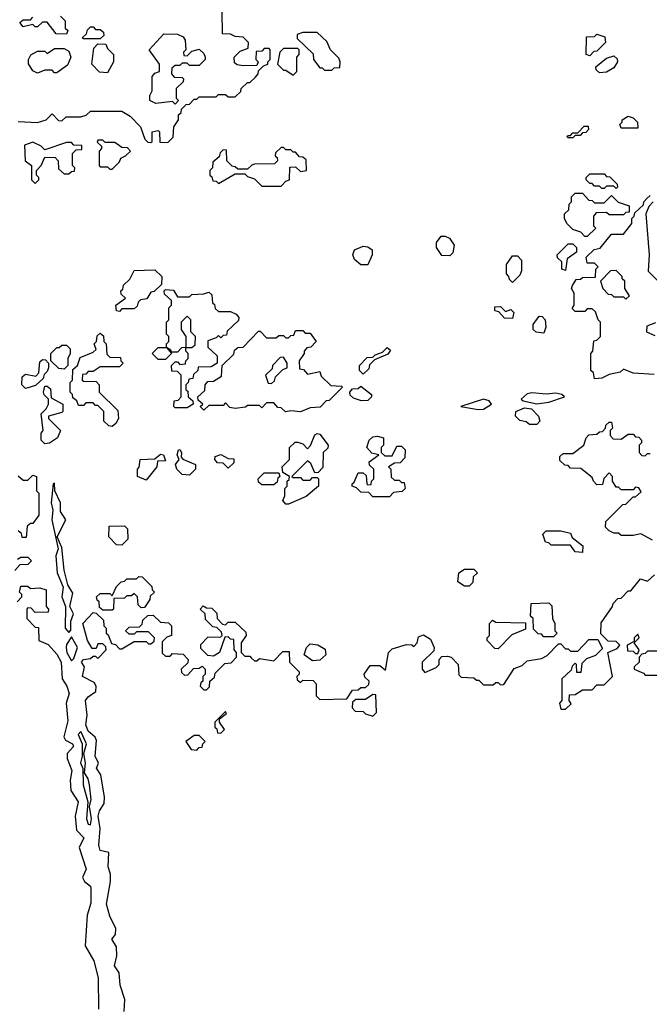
# Model space of a CAD drawing. Extents: x 2769579 to 2883812, y 684207 to 828660.
# Tile 393 of 505: x 2848791 to 2851402, y 773955 to 778040. Entities that reach past the tile are written whole.
import ezdxf

# ---------------------------------------------------------------- set-up
doc = ezdxf.new("R2010")
doc.units = 0

msp = doc.modelspace()

# ---------------------------------------------------------------- linework, layer by layer
at = {"layer": '0CON02XD'}
for points in [[(2848785, 777617.5), (2848865, 777613.3), (2848900, 777625), (2848925, 777650), (2848951.7, 777621.7), (2848965, 777620), (2848983, 777637), (2849045, 777637.5), (2849066.1, 777643.9), (2849085, 777660), (2849215, 777660), (2849249.3, 777639.3), (2849292.5, 777595), (2849310, 777545), (2849321.7, 777531.7), (2849335, 777530), (2849340, 777535), (2849340, 777575), (2849365, 777580), (2849370, 777575), (2849371.7, 777531.7), (2849405, 777530), (2849427, 777553), (2849430, 777595), (2849450, 777625), (2849450, 777645), (2849460, 777655), (2849461.7, 777668.3), (2849481.7, 777688.3), (2849495, 777690), (2849515, 777710), (2849525, 777710), (2849535, 777720), (2849605, 777720), (2849615, 777730), (2849645, 777730), (2849655, 777720), (2849685, 777720), (2849708.3, 777741.7), (2849710, 777755), (2849735, 777780), (2849745, 777780), (2849768.3, 777801.7), (2849780, 777815), (2849781.7, 777828.3), (2849801.7, 777848.3), (2849820, 777855), (2849820, 777865), (2849830, 777875), (2849830, 777915), (2849825, 777920), (2849805, 777920), (2849795, 777910), (2849771.7, 777908.3), (2849770, 777875), (2849780, 777865), (2849775, 777850), (2849718.3, 777848.3), (2849693, 777853), (2849681.7, 777861.7), (2849680, 777885), (2849705, 777910), (2849738.3, 777921.7), (2849740, 777945), (2849717, 777967), (2849685, 777970), (2849665, 777980), (2849631.7, 777981.7), (2849630, 778075)], [(2848960, 778055), (2848980, 778035), (2848980, 778005), (2848990, 777995), (2848985, 777980), (2848941.7, 777981.7), (2848905, 778030), (2848885, 778030), (2848865, 778010), (2848855, 778010), (2848845, 778020), (2848805, 778010), (2848791.7, 778028.3), (2848805, 778040), (2848835, 778040), (2848845, 778050)], [(2849125, 777960), (2849055, 777960), (2849050, 777965), (2849068.3, 777981.7), (2849071.7, 777998.3), (2849085, 778010), (2849095, 778010), (2849105, 778000), (2849125, 778000), (2849138.3, 777988.3), (2849140, 777975), (2849125, 777960)], [(2849435, 777690), (2849425, 777700), (2849355, 777692.5), (2849330, 777705), (2849330, 777725), (2849340, 777745), (2849340, 777805), (2849351.7, 777818.3), (2849370, 777825), (2849370, 777855), (2849327.5, 777915), (2849388.3, 777981.7), (2849445, 777980), (2849468.3, 777968.3), (2849477.5, 777955), (2849480, 777915), (2849470, 777905), (2849471.7, 777891.7), (2849485, 777890), (2849505, 777910), (2849535, 777917.5), (2849555, 777900), (2849560, 777885), (2849560, 777875), (2849535, 777850), (2849495, 777850), (2849485, 777860), (2849465, 777860), (2849455, 777850), (2849435, 777850), (2849421.7, 777838.3), (2849420, 777815), (2849431.7, 777801.7), (2849465, 777800), (2849470, 777795), (2849468.3, 777781.7), (2849440, 777755), (2849440, 777715), (2849450, 777705), (2849435, 777690)], [(2850085, 777830), (2850095, 777840), (2850118.3, 777841.7), (2850120, 777865), (2850115, 777880), (2850080, 777915), (2850065, 777950), (2850025, 777987.5), (2849965, 777987.5), (2849941.7, 777978.3), (2849941.7, 777961.7), (2850008.3, 777898.3), (2850010, 777875), (2850035, 777840), (2850045, 777840), (2850055, 777830), (2850085, 777830)], [(2851155, 777890), (2851140, 777895), (2851141.7, 777968.3), (2851175, 777970), (2851185, 777980), (2851218.3, 777968.3), (2851220, 777945), (2851185, 777910), (2851171.7, 777908.3), (2851155, 777890)], [(2848865, 777817.5), (2848845, 777827.5), (2848827, 777857), (2848827.5, 777875), (2848836.4, 777893.6), (2848865, 777910), (2848895, 777910), (2848905, 777900), (2848935, 777920), (2848975, 777920), (2848995, 777910), (2849002.5, 777885), (2848988.8, 777851.2), (2848945, 777820), (2848935, 777820), (2848925, 777830), (2848895, 777830), (2848865, 777817.5)], [(2849155, 777820), (2849121.7, 777821.7), (2849090, 777855), (2849098.3, 777921.7), (2849115, 777940), (2849148.3, 777938.3), (2849155, 777920), (2849180, 777895), (2849180, 777865), (2849155, 777820)], [(2849925, 777810), (2849940, 777825), (2849940, 777885), (2849950, 777895), (2849950, 777915), (2849945, 777920), (2849885, 777920), (2849870, 777905), (2849860, 777855), (2849885, 777830), (2849895, 777830), (2849925, 777810)], [(2851195, 777820), (2851181.7, 777831.7), (2851180, 777845), (2851225, 777880), (2851255, 777890), (2851268.3, 777878.3), (2851270, 777865), (2851255, 777840), (2851225, 777822.5), (2851195, 777820)], [(2851355, 777590), (2851285, 777590), (2851280, 777605), (2851290, 777615), (2851290, 777625), (2851315, 777640), (2851335, 777632.5), (2851352.5, 777615), (2851355, 777590)], [(2851085, 777550), (2851065, 777550), (2851060, 777555), (2851065, 777560), (2851075, 777560), (2851085, 777570), (2851105, 777570), (2851131.7, 777598.3), (2851148.3, 777598.3), (2851150, 777585), (2851138.3, 777571.7), (2851125, 777570), (2851115, 777560), (2851095, 777560), (2851085, 777550)], [(2849175, 777420), (2849205, 777450), (2849210, 777465), (2849230, 777475), (2849250, 777495), (2849238.3, 777508.3), (2849215, 777510), (2849185, 777530), (2849145, 777530), (2849135, 777540), (2849115, 777540), (2849111.7, 777531.7), (2849130, 777515), (2849130, 777505), (2849120, 777495), (2849120, 777435), (2849125, 777430), (2849155, 777430), (2849165, 777420), (2849175, 777420)], [(2848855, 777360), (2848870, 777375), (2848870, 777385), (2848860, 777395), (2848860, 777415), (2848880, 777435), (2848895, 777470), (2848938.3, 777468.3), (2848950, 777455), (2848951.7, 777421.7), (2848975, 777400), (2848995, 777400), (2849005, 777410), (2849018.3, 777411.7), (2849020, 777425), (2849010, 777435), (2849010, 777485), (2849025, 777500), (2849048.3, 777501.7), (2849048.3, 777518.3), (2849015, 777520), (2849005, 777530), (2848985, 777530), (2848895, 777500), (2848880, 777515), (2848845, 777532.5), (2848810.7, 777519.3), (2848813.3, 777455), (2848840, 777435), (2848840, 777375), (2848855, 777360)], [(2849875, 777350), (2849895, 777370), (2849910, 777375), (2849911.7, 777428.3), (2849935, 777430), (2849955, 777410), (2849980, 777415), (2849978.3, 777458.3), (2849965, 777470), (2849951.7, 777471.7), (2849935, 777490), (2849925, 777490), (2849915, 777500), (2849895, 777500), (2849885, 777510), (2849875, 777510), (2849851.7, 777488.3), (2849850, 777475), (2849858.3, 777468.3), (2849860, 777455), (2849848.3, 777441.7), (2849765, 777440), (2849753, 777437), (2849735, 777420), (2849695, 777420), (2849685, 777430), (2849671.7, 777431.7), (2849650, 777455), (2849648.3, 777498.3), (2849635, 777500), (2849621.7, 777488.3), (2849618.3, 777471.7), (2849591.7, 777448.3), (2849590, 777425), (2849580, 777415), (2849580, 777395), (2849588.3, 777388.3), (2849591.7, 777371.7), (2849605, 777370), (2849615, 777360), (2849685, 777400), (2849725, 777400), (2849735, 777390), (2849765, 777380), (2849795, 777350), (2849875, 777350)], [(2851265, 777340), (2851255, 777350), (2851225, 777350), (2851215, 777340), (2851205, 777340), (2851195, 777350), (2851175, 777350), (2851165, 777360), (2851155, 777360), (2851140, 777375), (2851140, 777385), (2851155, 777400), (2851215, 777400), (2851225, 777390), (2851238.3, 777388.3), (2851268.3, 777358.3), (2851270, 777345), (2851265, 777340)], [(2851145, 777140), (2851135, 777140), (2851118.3, 777158.3), (2851085, 777170), (2851060, 777195), (2851050, 777215), (2851050, 777235), (2851068.3, 777251.7), (2851070, 777275), (2851080, 777285), (2851080, 777305), (2851095, 777320), (2851125, 777320), (2851151.7, 777291.7), (2851165, 777290), (2851175, 777280), (2851215, 777280), (2851245, 777310), (2851273, 777283), (2851318.3, 777268.3), (2851318.3, 777241.7), (2851305, 777240), (2851295, 777230), (2851235, 777230), (2851225, 777240), (2851181.7, 777238.3), (2851170, 777225), (2851170, 777185), (2851180, 777175), (2851145, 777140)], [(2851175, 776550), (2851170, 776575), (2851160, 776585), (2851160, 776655), (2851167.5, 776665), (2851171.7, 776708.3), (2851185, 776710), (2851200, 776725), (2851200, 776785), (2851190, 776795), (2851178.3, 776828.3), (2851165, 776840), (2851145, 776840), (2851135, 776830), (2851095, 776830), (2851081.7, 776841.7), (2851090, 776855), (2851090, 776905), (2851080, 776925), (2851083, 776937), (2851098.3, 776961.7), (2851117, 776963), (2851125, 776970), (2851178.3, 776971.7), (2851180, 777005), (2851190, 777015), (2851175, 777030), (2851145, 777030), (2851140, 777055), (2851173, 777087), (2851198.3, 777091.7), (2851245, 777150), (2851295, 777150), (2851330, 777195), (2851330, 777215), (2851340, 777225), (2851341.7, 777238.3), (2851378.3, 777271.7), (2851380, 777285), (2851391.7, 777298.3), (2851405, 777310)], [(2851417.5, 777285), (2851400, 777265), (2851387.5, 777235), (2851401.2, 777065), (2851397, 776997), (2851435, 776960)], [(2850575, 777060), (2850541.7, 777061.7), (2850520, 777095), (2850520, 777115), (2850538.3, 777141.7), (2850555, 777142.5), (2850573, 777133), (2850592.5, 777105), (2850587, 777073), (2850575, 777060)], [(2850235, 777022.5), (2850205, 777022.5), (2850180, 777045), (2850172.5, 777065), (2850180, 777085), (2850215, 777100), (2850235, 777097.5), (2850252.5, 777085), (2850253.3, 777065), (2850235, 777022.5)], [(2851055, 777000), (2851040, 777005), (2851040, 777035), (2851021.7, 777051.7), (2851020, 777065), (2851065, 777110), (2851085, 777110), (2851100, 777095), (2851100, 777075), (2851061.7, 777048.3), (2851055, 777000)], [(2850835, 776950), (2850821.7, 776961.7), (2850820, 776975), (2850810, 776985), (2850810, 777025), (2850835, 777060), (2850855, 777060), (2850871.7, 777041.7), (2850871.7, 776998.3), (2850865, 776980), (2850835, 776950)], [(2849205, 776830), (2849191.7, 776831.7), (2849190, 776855), (2849230, 776885), (2849211.7, 776901.7), (2849210, 776915), (2849218.3, 776921.7), (2849221.7, 776938.3), (2849247, 776963), (2849265, 777000), (2849351.7, 777001.7), (2849380, 776975), (2849378.3, 776941.7), (2849348.3, 776911.7), (2849335, 776910), (2849318.3, 776881.7), (2849291.7, 776878.3), (2849281.7, 776868.3), (2849278.3, 776851.7), (2849265, 776840), (2849215, 776840), (2849205, 776830)], [(2851305, 776880), (2851320, 776895), (2851300, 776925), (2851300, 776955), (2851290, 776965), (2851290, 776975), (2851265, 777000), (2851241.7, 776998.3), (2851200, 776955), (2851210, 776925), (2851231.7, 776901.7), (2851245, 776900), (2851255, 776890), (2851295, 776890), (2851305, 776880)], [(2849485, 776430), (2849435, 776430), (2849430, 776435), (2849431.7, 776458.3), (2849448.3, 776461.7), (2849460, 776475), (2849460, 776565), (2849445, 776580), (2849421.7, 776581.7), (2849420, 776605), (2849435, 776620), (2849445, 776620), (2849455, 776610), (2849478.3, 776611.7), (2849480, 776625), (2849490, 776635), (2849490, 776655), (2849480, 776665), (2849480, 776680), (2849505, 776680), (2849518.3, 776691.7), (2849520, 776725), (2849500, 776745), (2849500, 776795), (2849485, 776810), (2849460, 776785), (2849460, 776755), (2849480, 776725), (2849480, 776680), (2849461.7, 776678.3), (2849445, 776660), (2849420, 776660), (2849418.3, 776668.3), (2849400, 776680), (2849400, 776695), (2849410, 776705), (2849410, 776725), (2849400, 776735), (2849400, 776785), (2849410, 776795), (2849410, 776845), (2849420, 776855), (2849420, 776875), (2849391.7, 776901.7), (2849390, 776915), (2849395, 776920), (2849428.3, 776918.3), (2849445, 776890), (2849495, 776890), (2849505, 776900), (2849555, 776902.5), (2849575, 776910), (2849588.3, 776898.3), (2849590, 776865), (2849598.3, 776858.3), (2849601.7, 776841.7), (2849615, 776830), (2849665, 776830), (2849688.3, 776818.3), (2849700, 776805), (2849698.3, 776791.7), (2849651.7, 776748.3), (2849648.3, 776731.7), (2849635, 776730), (2849625, 776720), (2849615, 776730), (2849605, 776720), (2849571.7, 776708.3), (2849571.7, 776681.7), (2849610, 776645), (2849610, 776615), (2849585, 776600), (2849531.7, 776598.3), (2849530, 776585), (2849511.7, 776568.3), (2849508.3, 776551.7), (2849491.7, 776548.3), (2849490, 776535), (2849480, 776525), (2849480, 776505), (2849488.3, 776498.3), (2849490, 776475), (2849508.3, 776458.3), (2849510, 776445), (2849485, 776430)], [(2850835, 776800), (2850801.7, 776801.7), (2850778.3, 776828.3), (2850761.7, 776831.7), (2850761.7, 776848.3), (2850785, 776850), (2850805, 776830), (2850828.3, 776838.3), (2850840, 776825), (2850835, 776800)], [(2850965, 776740), (2850933, 776743), (2850920, 776755), (2850920, 776775), (2850945, 776810), (2850958.3, 776808.3), (2850970, 776795), (2850972.5, 776765), (2850965, 776740)], [(2851428.3, 776781.7), (2851391.7, 776768.3), (2851390, 776745), (2851425, 776730)], [(2849175, 776352.5), (2849160, 776355), (2849140, 776375), (2849140, 776415), (2849115, 776440), (2849105, 776440), (2849095, 776450), (2849065, 776450), (2849055, 776440), (2849035, 776440), (2849028.3, 776458.3), (2849011.7, 776471.7), (2849010, 776485), (2849000, 776495), (2849000, 776535), (2849010, 776545), (2849011.7, 776588.3), (2849030, 776605), (2849041.7, 776638.3), (2849095, 776660), (2849108.3, 776671.7), (2849100, 776695), (2849110, 776705), (2849111.7, 776728.3), (2849125, 776740), (2849138.3, 776728.3), (2849140, 776705), (2849150, 776695), (2849151.7, 776651.7), (2849165, 776640), (2849208.3, 776638.3), (2849210, 776625), (2849220, 776615), (2849205, 776600), (2849125, 776600), (2849095, 776580), (2849075, 776580), (2849065, 776570), (2849051.7, 776568.3), (2849050, 776545), (2849055, 776540), (2849108.3, 776538.3), (2849120, 776525), (2849120, 776495), (2849198.3, 776418.3), (2849200, 776385), (2849190, 776365), (2849175, 776352.5)], [(2849893, 776413), (2849875, 776430), (2849861.7, 776431.7), (2849845, 776450), (2849815, 776450), (2849795, 776430), (2849785, 776440), (2849735, 776440), (2849727, 776433), (2849685, 776427.5), (2849661.7, 776431.7), (2849645, 776450), (2849635, 776440), (2849575, 776440), (2849555, 776420), (2849540, 776435), (2849550, 776445), (2849531.7, 776461.7), (2849530, 776475), (2849558.3, 776501.7), (2849560, 776525), (2849571.7, 776538.3), (2849595, 776540), (2849628.3, 776561.7), (2849630, 776605), (2849678.3, 776651.7), (2849681.7, 776668.3), (2849695, 776680), (2849718.3, 776681.7), (2849781.7, 776748.3), (2849788.3, 776748.3), (2849815, 776720), (2849855, 776720), (2849865, 776730), (2849885, 776730), (2849895, 776720), (2849905, 776720), (2849915, 776730), (2849928.3, 776731.7), (2849935, 776750), (2849965, 776750), (2849975, 776740), (2849995, 776740), (2850020, 776705), (2849998.3, 776681.7), (2849981.7, 776678.3), (2849970, 776665), (2849970, 776655), (2849950, 776625), (2849951.7, 776591.7), (2849968.3, 776588.3), (2849985, 776570), (2850035, 776580), (2850041.7, 776561.7), (2850081.7, 776521.7), (2850125, 776520), (2850130, 776515), (2850075, 776460), (2850061.7, 776458.3), (2850037, 776433), (2849995, 776430), (2849955, 776413.3), (2849915, 776417.5), (2849893, 776413)], [(2848975, 776590), (2848953, 776593), (2848920, 776625), (2848920, 776655), (2848945, 776680), (2848955, 776680), (2848965, 776690), (2848985, 776690), (2849000, 776675), (2849000, 776655), (2848990, 776635), (2848990, 776605), (2848975, 776590)], [(2849395, 776630), (2849365, 776630), (2849340, 776655), (2849365, 776680), (2849400, 776680), (2849420, 776655), (2849395, 776630)], [(2850215, 776570), (2850200, 776585), (2850200, 776605), (2850231.7, 776638.3), (2850255, 776640), (2850265, 776650), (2850295, 776660), (2850315, 776680), (2850328.3, 776668.3), (2850318.3, 776651.7), (2850261.7, 776628.3), (2850241.7, 776608.3), (2850238.3, 776591.7), (2850215, 776570)], [(2848815, 776510), (2848800, 776525), (2848801.7, 776558.3), (2848815, 776570), (2848858.3, 776561.7), (2848870, 776575), (2848875, 776620), (2848885, 776630), (2848898.3, 776628.3), (2848910, 776615), (2848910, 776595), (2848905, 776580), (2848891.7, 776568.3), (2848888.3, 776551.7), (2848857, 776523), (2848825, 776512.5), (2848815, 776510)], [(2849835, 776530), (2849848.3, 776541.7), (2849851.7, 776558.3), (2849881.7, 776588.3), (2849900, 776595), (2849900, 776615), (2849885, 776640), (2849871.7, 776638.3), (2849840, 776605), (2849838.3, 776591.7), (2849810, 776565), (2849821.7, 776531.7), (2849835, 776530)], [(2851421.7, 776568.3), (2851335, 776573.3), (2851295, 776590), (2851281.7, 776578.3), (2851235, 776567.5), (2851205, 776552.5), (2851175, 776550)], [(2848895, 776280), (2848880, 776295), (2848880, 776325), (2848887.5, 776335), (2848880, 776405), (2848900, 776425), (2848910, 776445), (2848910, 776465), (2848893, 776483), (2848890, 776495), (2848895, 776520), (2848905, 776520), (2848918.3, 776508.3), (2848921.7, 776471.7), (2848970, 776445), (2848970, 776415), (2848965, 776410), (2848910, 776395), (2848910, 776385), (2848960, 776335), (2848947.5, 776305), (2848915, 776282.5), (2848895, 776280)], [(2850208.3, 776458.3), (2850175, 776470), (2850161.7, 776481.7), (2850160, 776495), (2850171.7, 776508.3), (2850195, 776510), (2850205, 776520), (2850250, 776485), (2850250, 776475), (2850235, 776460), (2850208.3, 776458.3)], [(2850935, 776446.2), (2850985, 776453.8), (2851050, 776475), (2851040, 776485), (2851015, 776490), (2850975, 776486.7), (2850915, 776492.5), (2850895, 776487.5), (2850870, 776465), (2850878.3, 776458.3), (2850935, 776446.2)], [(2850692.3, 776422.3), (2850715, 776423.8), (2850747.5, 776445), (2850738.3, 776458.3), (2850715, 776466.2), (2850620, 776435), (2850692.3, 776422.3)], [(2850935, 776360), (2850905, 776360), (2850891.7, 776371.7), (2850865, 776377.5), (2850846.7, 776395), (2850848.8, 776415), (2850885, 776430), (2850913.3, 776425), (2850942.5, 776395), (2850947.5, 776375), (2850935, 776360)], [(2851415, 775880), (2851367.5, 775907.5), (2851335, 775900), (2851285, 775900), (2851275, 775910), (2851255, 775910), (2851235, 775920), (2851220, 775935), (2851221.7, 775958.3), (2851291.7, 776028.3), (2851305, 776030), (2851335, 776060), (2851345, 776060), (2851368.3, 776081.7), (2851358.3, 776098.3), (2851345, 776100), (2851335, 776090), (2851285, 776090), (2851275, 776100), (2851265, 776100), (2851250, 776125), (2851250, 776145), (2851235, 776160), (2851213, 776137), (2851208.3, 776111.7), (2851185, 776110), (2851170, 776125), (2851165, 776140), (2851118.3, 776178.3), (2851075, 776180), (2851065, 776190), (2851051.7, 776191.7), (2851031.7, 776211.7), (2851031.7, 776228.3), (2851045, 776240), (2851085, 776240), (2851130, 776275), (2851140, 776305), (2851151.7, 776318.3), (2851185, 776320), (2851195, 776330), (2851208.3, 776331.7), (2851220, 776345), (2851221.7, 776358.3), (2851235, 776370), (2851245, 776370), (2851250, 776345), (2851240, 776335), (2851240, 776315), (2851251.7, 776301.7), (2851285, 776300), (2851315, 776320), (2851335, 776320), (2851345, 776310), (2851358.3, 776308.3), (2851370, 776295), (2851370, 776285), (2851360, 776275), (2851360, 776245), (2851371.7, 776231.7), (2851385, 776230), (2851395, 776240), (2851405, 776240)], [(2849905, 776030), (2849895, 776030), (2849882.5, 776045), (2849890, 776065), (2849890, 776095), (2849900, 776105), (2849900, 776125), (2849908.3, 776131.7), (2849910, 776145), (2849881.7, 776161.7), (2849880, 776185), (2849910, 776215), (2849910, 776265), (2849933, 776287), (2849945, 776287.5), (2849965, 776280), (2849985, 776260), (2849997, 776273), (2850015, 776317.5), (2850025, 776323.3), (2850035, 776320), (2850070, 776275), (2850068.3, 776261.7), (2850050, 776245), (2850048.3, 776181.7), (2850028.3, 776161.7), (2850015, 776160), (2849998.3, 776198.3), (2849985, 776210), (2849920, 776145), (2849925, 776140), (2849955, 776140), (2849965, 776130), (2849995, 776130), (2850005, 776140), (2850025, 776140), (2850030, 776135), (2850030, 776105), (2849978.3, 776061.7), (2849905, 776030)], [(2850325, 776060), (2850255, 776060), (2850238.3, 776078.3), (2850205, 776080), (2850188.3, 776098.3), (2850170, 776105), (2850170, 776115), (2850178.3, 776121.7), (2850195, 776160), (2850215, 776160), (2850228.3, 776148.3), (2850230, 776115), (2850235, 776110), (2850248.3, 776111.7), (2850250, 776125), (2850260, 776135), (2850260, 776175), (2850241.7, 776191.7), (2850240, 776205), (2850280, 776235), (2850251.7, 776241.7), (2850230, 776265), (2850240, 776295), (2850255, 776310), (2850275, 776312.5), (2850300, 776305), (2850300, 776275), (2850290, 776265), (2850290, 776245), (2850305, 776230), (2850335, 776230), (2850355, 776270), (2850375, 776270), (2850390, 776255), (2850388.3, 776221.7), (2850368.3, 776201.7), (2850345, 776200), (2850320, 776185), (2850330, 776175), (2850331.7, 776141.7), (2850345, 776130), (2850365, 776130), (2850375, 776120), (2850385, 776120), (2850390, 776095), (2850377, 776083), (2850341.7, 776078.3), (2850325, 776060)], [(2849315, 776130), (2849280, 776145), (2849280, 776175), (2849287, 776183), (2849290, 776215), (2849351.7, 776218.3), (2849375, 776237.5), (2849387.5, 776235), (2849395, 776210), (2849361.7, 776208.3), (2849360, 776185), (2849315, 776130)], [(2849495, 776150), (2849465, 776152.5), (2849442.5, 776175), (2849437.5, 776195), (2849452.5, 776215), (2849443.3, 776235), (2849450, 776255), (2849455, 776256.7), (2849462.5, 776245), (2849460, 776225), (2849467, 776217), (2849520, 776195), (2849520, 776175), (2849495, 776150)], [(2849655, 776180), (2849635, 776200), (2849611.7, 776201.7), (2849600, 776215), (2849601.7, 776228.3), (2849625, 776236.7), (2849655, 776220), (2849678.3, 776218.3), (2849678.3, 776201.7), (2849655, 776180)], [(2848785, 776147.5), (2848805, 776130), (2848825, 776130), (2848845, 776150), (2848860, 776145), (2848860, 776085), (2848870, 776075), (2848870, 775985), (2848845, 775950), (2848835, 775950), (2848821.7, 775938.3), (2848818.3, 775891.7), (2848801.7, 775891.7), (2848798.3, 775908.3), (2848785, 775920)], [(2849845, 776110), (2849795, 776110), (2849781.7, 776121.7), (2849780, 776135), (2849805, 776160), (2849865, 776160), (2849870, 776145), (2849861.7, 776138.3), (2849858.3, 776121.7), (2849845, 776110)], [(2848995, 775497.5), (2849003, 775507), (2849002.5, 775545), (2849013.3, 775575), (2848998.8, 775605), (2849010.7, 775660.7), (2848990, 775695), (2848975.8, 775755.8), (2848965, 775850), (2848946.7, 775895), (2848982.5, 775965), (2848959.5, 775999.5), (2848960, 776035), (2848936.7, 776085), (2848935, 776117.5), (2848930, 776115), (2848922, 776035), (2848928.8, 776005), (2848924, 775965), (2848950, 775845), (2848941.2, 775815), (2848946.7, 775745), (2848971.2, 775685), (2848966.2, 775645), (2848981.2, 775605), (2848980, 775515), (2848995, 775497.5)], [(2849215, 775860), (2849191.7, 775861.7), (2849160, 775895), (2849161.7, 775938.3), (2849225, 775940), (2849238.3, 775928.3), (2849240, 775885), (2849215, 775860)], [(2851125, 775830), (2851095, 775832.5), (2851075, 775860), (2850995, 775860), (2850985, 775870), (2850971.7, 775871.7), (2850960, 775905), (2850975, 775920), (2851035, 775920), (2851075, 775910), (2851081.7, 775891.7), (2851127, 775857), (2851125, 775830)], [(2848781.7, 775801.7), (2848795, 775810), (2848825, 775810), (2848840, 775795), (2848825, 775780), (2848791.7, 775778.3), (2848770, 775755)], [(2850655, 775690), (2850635, 775690), (2850608.3, 775708.3), (2850612.5, 775745), (2850635, 775760), (2850675, 775760), (2850690, 775745), (2850671.7, 775728.3), (2850670, 775705), (2850655, 775690)], [(2849175, 775590), (2849135, 775590), (2849121.7, 775601.7), (2849120, 775625), (2849111.7, 775631.7), (2849110, 775645), (2849125, 775660), (2849165, 775660), (2849175, 775650), (2849191.7, 775688.3), (2849211.7, 775708.3), (2849225, 775710), (2849235, 775720), (2849275, 775720), (2849285, 775730), (2849298.3, 775728.3), (2849338.3, 775688.3), (2849340, 775675), (2849350, 775665), (2849331.7, 775648.3), (2849330, 775635), (2849308.3, 775601.7), (2849295, 775600), (2849281.7, 775611.7), (2849280, 775645), (2849265, 775660), (2849255, 775650), (2849235, 775650), (2849225, 775640), (2849181.7, 775638.3), (2849180, 775595), (2849175, 775590)], [(2849751.7, 775391.7), (2849765, 775380), (2849775, 775380), (2849785, 775390), (2849845, 775380), (2849881.7, 775418.3), (2849908.3, 775418.3), (2849910, 775375), (2849950, 775335), (2849950, 775325), (2849940, 775315), (2849941.7, 775301.7), (2849955, 775290), (2849965, 775300), (2850008.3, 775298.3), (2850020, 775285), (2850020, 775235), (2850035, 775220), (2850148.3, 775221.7), (2850171.7, 775258.3), (2850195, 775260), (2850205, 775270), (2850225, 775270), (2850238.3, 775281.7), (2850240, 775295), (2850221.7, 775311.7), (2850220, 775325), (2850245, 775360), (2850285, 775360), (2850308.3, 775341.7), (2850320, 775415), (2850335, 775430), (2850395, 775447.5), (2850417, 775447), (2850425, 775440), (2850440, 775455), (2850445, 775480), (2850465, 775487.5), (2850495, 775470), (2850510, 775435), (2850508.3, 775421.7), (2850460, 775375), (2850460, 775345), (2850471.7, 775331.7), (2850518.3, 775351.7), (2850530, 775365), (2850530, 775385), (2850541.7, 775398.3), (2850565, 775400), (2850580, 775395), (2850610, 775365), (2850612.5, 775322.5), (2850621.7, 775311.7), (2850675, 775310), (2850685, 775300), (2850695, 775300), (2850715, 775280), (2850755, 775280), (2850765, 775290), (2850775, 775290), (2850785, 775280), (2850798.3, 775281.7), (2850841.7, 775348.3), (2850875, 775360), (2850895, 775380), (2850955, 775390), (2850978.3, 775401.7), (2851025, 775450), (2851035, 775450), (2851055, 775430), (2851065, 775430), (2851075, 775420), (2851105, 775420), (2851151.7, 775468.3), (2851188.3, 775468.3), (2851208.3, 775431.7), (2851178.3, 775401.7), (2851141.7, 775388.3), (2851121.7, 775368.3), (2851118.3, 775331.7), (2851101.7, 775331.7), (2851100, 775365), (2851095, 775370), (2851081.7, 775358.3), (2851078.3, 775341.7), (2851040, 775305), (2851040, 775215), (2851030, 775205), (2851035, 775180), (2851055, 775180), (2851078.3, 775201.7), (2851070, 775215), (2851071.7, 775238.3), (2851095, 775240), (2851125, 775260), (2851165, 775260), (2851185, 775280), (2851215, 775280), (2851250, 775315), (2851230, 775415), (2851268.3, 775431.7), (2851280, 775445), (2851265, 775460), (2851231.7, 775461.7), (2851201.7, 775491.7), (2851203, 775537), (2851250, 775605), (2851251.7, 775618.3), (2851271.7, 775638.3), (2851285, 775640), (2851315, 775670), (2851325, 775670), (2851365, 775720), (2851395, 775710), (2851423, 775737)], [(2848780, 775625), (2848800, 775645), (2848800, 775655), (2848790, 775665), (2848795, 775690), (2848825, 775690), (2848835, 775680), (2848875, 775682.5), (2848900, 775675), (2848900, 775605), (2848910, 775595), (2848908.3, 775581.7), (2848855, 775580), (2848838.3, 775598.3), (2848825, 775600), (2848820, 775595), (2848820, 775555), (2848855, 775520), (2848868.3, 775518.3), (2848870, 775465), (2848908.3, 775448.3), (2848945, 775407.5), (2848962.5, 775375), (2848966.7, 775305), (2848986.2, 775275), (2848996, 775245), (2848983.3, 775205), (2848990.7, 775130.7), (2848973.3, 775065), (2848980.7, 775050.7), (2849010, 775035), (2849013.3, 775025), (2848987.5, 774995), (2848987.5, 774975), (2849006.7, 774925), (2849000, 774885), (2849002.5, 774842.5), (2849033.3, 774795), (2849021.2, 774735), (2849027, 774677), (2849056.2, 774645), (2849037.5, 774605), (2849066.2, 774515), (2849051.7, 774481.7), (2849060, 774465), (2849083.8, 774445), (2849085.7, 774435.7), (2849085.7, 774375), (2849070, 774325), (2849063, 774197), (2849098.8, 774135), (2849116.2, 774065), (2849118, 773935)], [(2851005, 775480), (2850965, 775480), (2850955, 775490), (2850941.7, 775491.7), (2850921.7, 775511.7), (2850920, 775555), (2850910, 775565), (2850911.7, 775618.3), (2850985, 775620), (2850998.3, 775608.3), (2851000, 775555), (2851010, 775535), (2851010, 775505), (2851020, 775495), (2851005, 775480)], [(2849223.8, 773925), (2849226.7, 773975), (2849207.5, 774035), (2849203.8, 774085), (2849184, 774115), (2849193.6, 774156.4), (2849193, 774193), (2849173.3, 774225), (2849187.5, 774245), (2849189.3, 774269.3), (2849165, 774320), (2849150.3, 774370.3), (2849167.5, 774465), (2849167.5, 774495), (2849157.5, 774525), (2849160, 774585), (2849125, 774592.5), (2849118.8, 774615), (2849124.2, 774685), (2849116, 774735), (2849122.3, 774757.7), (2849141.7, 774788.3), (2849142.5, 774815), (2849127, 774907), (2849110, 774935), (2849117.5, 774955), (2849103.3, 774985), (2849110, 775050), (2849103.8, 775063.8), (2849075, 775088.8), (2849065.6, 775115), (2849070, 775155), (2849064.3, 775215.7), (2849075, 775231.2), (2849107, 775253), (2849107.5, 775275), (2849100, 775290), (2849051.4, 775315), (2849060, 775355), (2849046.7, 775375), (2849055, 775386.2), (2849085, 775390), (2849095, 775400), (2849105, 775400), (2849115, 775390), (2849150, 775425), (2849148.3, 775438.3), (2849135, 775450), (2849115, 775450), (2849108.3, 775431.7), (2849091.7, 775431.7), (2849072.5, 775465), (2849053.3, 775535), (2849095, 775580), (2849108.3, 775578.3), (2849138.3, 775548.3), (2849140, 775525), (2849150, 775515), (2849150, 775495), (2849158.3, 775488.3), (2849171.7, 775451.7), (2849188.3, 775448.3), (2849205, 775430), (2849215, 775430), (2849265, 775460), (2849315, 775460), (2849325, 775450), (2849335, 775450), (2849348.3, 775461.7), (2849350, 775475), (2849325, 775500), (2849275, 775500), (2849265, 775490), (2849245, 775490), (2849230, 775505), (2849245, 775520), (2849288.3, 775521.7), (2849298.3, 775531.7), (2849301.7, 775548.3), (2849321.7, 775568.3), (2849345, 775570), (2849375, 775540), (2849408.3, 775538.3), (2849420, 775525), (2849420, 775485), (2849401.7, 775478.3), (2849381.7, 775458.3), (2849381.7, 775411.7), (2849395, 775400), (2849415, 775400), (2849425, 775410), (2849468.3, 775408.3), (2849490, 775385), (2849488.3, 775371.7), (2849460, 775345), (2849461.7, 775331.7), (2849475, 775320), (2849488.3, 775321.7), (2849511.7, 775348.3), (2849535, 775350), (2849548.3, 775358.3), (2849560, 775345), (2849560, 775325), (2849550, 775315), (2849550, 775295), (2849541.7, 775288.3), (2849540, 775275), (2849555, 775260), (2849565, 775260), (2849578.3, 775271.7), (2849580, 775295), (2849598.3, 775311.7), (2849601.7, 775328.3), (2849641.7, 775368.3), (2849668.3, 775371.7), (2849690, 775395), (2849690, 775415), (2849680, 775425), (2849678.3, 775468.3), (2849665, 775470), (2849655, 775480), (2849641.7, 775478.3), (2849620, 775415), (2849595, 775400), (2849571.7, 775401.7), (2849541.7, 775431.7), (2849541.7, 775448.3), (2849571.7, 775478.3), (2849625, 775480), (2849630, 775485), (2849628.3, 775498.3), (2849608.3, 775518.3), (2849591.7, 775521.7), (2849561.7, 775551.7), (2849560, 775575), (2849540, 775595), (2849551.7, 775608.3), (2849565, 775600), (2849588.3, 775598.3), (2849608.3, 775578.3), (2849610, 775555), (2849631.7, 775531.7), (2849645, 775530), (2849655, 775540), (2849685, 775540), (2849728.3, 775498.3), (2849730, 775485), (2849710, 775455), (2849710, 775415), (2849725, 775400), (2849745, 775400), (2849751.7, 775391.7)], [(2850775, 775430), (2850761.7, 775431.7), (2850730, 775465), (2850730, 775475), (2850740, 775485), (2850740, 775535), (2850751.7, 775548.3), (2850765, 775540), (2850888.3, 775538.3), (2850888.3, 775511.7), (2850831.7, 775488.3), (2850775, 775430)], [(2849005, 775380), (2849015, 775390), (2849030, 775435), (2849005, 775480), (2848985, 775447.5), (2848983.8, 775435), (2848986.7, 775415), (2849005, 775380)], [(2851355, 775410), (2851360, 775425), (2851340, 775455), (2851360, 775475), (2851355, 775490), (2851340, 775475), (2851340, 775460), (2851310, 775445), (2851311.7, 775421.7), (2851335, 775420), (2851345, 775410), (2851355, 775410)], [(2850005, 775380), (2849970, 775405), (2849980, 775435), (2849995, 775450), (2850027, 775447), (2850058.3, 775428.3), (2850060, 775405), (2850035, 775382.5), (2850005, 775380)], [(2851445, 775420), (2851395, 775420), (2851385, 775410), (2851371.7, 775408.3), (2851360, 775395), (2851360, 775375), (2851340, 775355), (2851340, 775345), (2851378.3, 775328.3), (2851385, 775320), (2851515, 775320)], [(2850255, 775150), (2850270, 775165), (2850268.3, 775238.3), (2850255, 775240), (2850225, 775220), (2850185, 775220), (2850171.7, 775208.3), (2850170, 775185), (2850181.7, 775171.7), (2850215, 775170), (2850225, 775160), (2850255, 775150)], [(2849625, 775080), (2849640, 775095), (2849620, 775125), (2849620, 775140), (2849648.3, 775161.7), (2849645, 775170), (2849600, 775125), (2849600, 775105), (2849608.3, 775098.3), (2849611.7, 775081.7), (2849625, 775080)], [(2849085, 774700), (2849088, 774725), (2849080, 774775), (2849086.7, 774805), (2849080, 774865), (2849075, 774890), (2849060, 774915), (2849063.3, 774955), (2849057.5, 774995), (2849068, 775035), (2849045, 775087.5), (2849033.8, 775075), (2849050, 775035), (2849050, 774985), (2849043.6, 774956.4), (2849053, 774933), (2849053.8, 774865), (2849073.8, 774795), (2849067.5, 774725), (2849075, 774702.5), (2849085, 774700)], [(2849525, 775010), (2849535, 775020), (2849548.3, 775021.7), (2849550, 775035), (2849560, 775045), (2849535, 775070), (2849515, 775070), (2849480, 775045), (2849501.7, 775011.7), (2849525, 775010)]]:
    msp.add_lwpolyline(points, dxfattribs=at)

doc.saveas('drawing.dxf')
